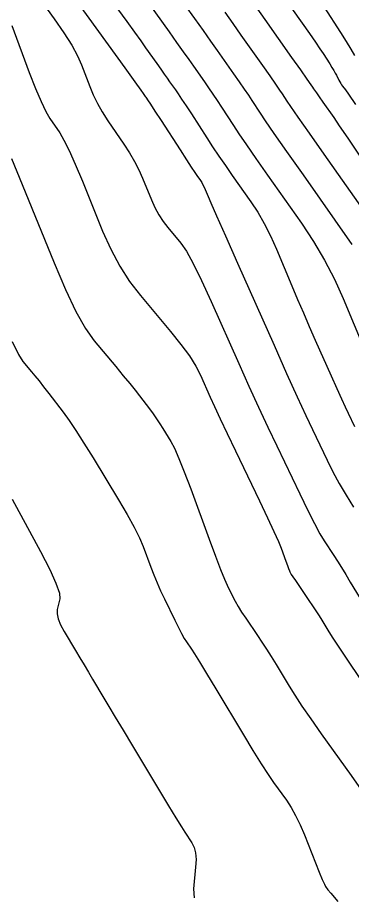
# Model space of a CAD drawing. Extents: x 2082232 to 2083549, y 592624 to 593832.
# Drawn here: x 2082501.19 to 2082517.99, y 593758.6 to 593802.81 of the extents above; entities that cross this region are included whole.
import ezdxf

# ---------------------------------------------------------------- set-up
doc = ezdxf.new("R2010")
doc.units = 0
doc.layers.add('DT_X_Contour_Major', color=7, linetype='Continuous')
doc.layers.add('DT_X_Contour_Minor', color=7, linetype='Continuous')

msp = doc.modelspace()

# ---------------------------------------------------------------- linework, layer by layer
at = {"layer": 'DT_X_Contour_Major'}
for points in [[(2082501.62, 593804.72), (2082503.037, 593802.75), (2082503.522, 593802.052), (2082503.912, 593801.436), (2082504.208, 593800.9), (2082504.41, 593800.446), (2082504.823, 593799.345), (2082504.996, 593798.928), (2082505.206, 593798.503), (2082505.453, 593798.072), (2082505.737, 593797.632), (2082506.542, 593796.451), (2082506.827, 593796.013), (2082507.078, 593795.583), (2082507.295, 593795.162), (2082507.478, 593794.75), (2082507.922, 593793.662), (2082508.098, 593793.268), (2082508.294, 593792.903), (2082508.51, 593792.567), (2082508.747, 593792.259), (2082509.404, 593791.475), (2082509.684, 593791.072), (2082510.033, 593790.45), (2082510.451, 593789.609), (2082510.936, 593788.55), (2082512.323, 593785.432), (2082512.833, 593784.296), (2082513.321, 593783.227), (2082513.787, 593782.223), (2082514.232, 593781.286), (2082515.39, 593778.875), (2082515.793, 593778.049), (2082516.132, 593777.381), (2082516.408, 593776.869), (2082516.62, 593776.515), (2082517.1, 593775.78), (2082517.288, 593775.49), (2082517.489, 593775.171), (2082517.704, 593774.823), (2082517.933, 593774.446), (2082518.563, 593773.402)], [(2082511.622, 593803.086), (2082512.028, 593802.514), (2082512.434, 593801.939), (2082513.518, 593800.405), (2082513.885, 593799.884), (2082514.172, 593799.473), (2082514.38, 593799.172), (2082514.509, 593798.98), (2082514.746, 593798.615), (2082514.929, 593798.345), (2082515.3, 593797.811), (2082515.859, 593797.013), (2082516.607, 593795.949), (2082518.851, 593792.761)]]:
    msp.add_lwpolyline(points, dxfattribs=at)
at = {"layer": 'DT_X_Contour_Minor'}
for points in [[(2082503.806, 593804.15), (2082506.588, 593800.282), (2082507.087, 593799.588), (2082507.396, 593799.159), (2082507.514, 593798.995), (2082507.614, 593798.854), (2082507.644, 593798.812), (2082507.675, 593798.768), (2082507.73, 593798.684), (2082507.872, 593798.467), (2082508.099, 593798.117), (2082508.413, 593797.634), (2082509.366, 593796.166), (2082509.686, 593795.673), (2082509.935, 593795.293), (2082510.111, 593795.027), (2082510.214, 593794.875), (2082510.392, 593794.622), (2082510.458, 593794.522), (2082510.521, 593794.413), (2082510.58, 593794.296), (2082510.637, 593794.169), (2082510.784, 593793.82), (2082510.918, 593793.512), (2082511.21, 593792.852), (2082511.66, 593791.838), (2082512.267, 593790.472), (2082514.098, 593786.357), (2082514.733, 593784.934), (2082515.266, 593783.753), (2082515.698, 593782.812), (2082516.027, 593782.112), (2082516.769, 593780.568), (2082517.061, 593779.986), (2082517.382, 593779.401), (2082517.73, 593778.811), (2082518.106, 593778.216)], [(2082514.432, 593804.066), (2082515.512, 593802.536), (2082515.882, 593802.01), (2082516.181, 593801.58), (2082516.411, 593801.244), (2082516.569, 593801.003), (2082516.899, 593800.488), (2082517.013, 593800.308), (2082517.108, 593800.153), (2082517.182, 593800.024), (2082517.238, 593799.92), (2082517.359, 593799.677), (2082517.405, 593799.59), (2082517.452, 593799.508), (2082517.502, 593799.433), (2082517.552, 593799.364), (2082517.69, 593799.189), (2082517.843, 593798.969), (2082518.198, 593798.441)], [(2082507.753, 593803.59), (2082508.82, 593802.092), (2082509.196, 593801.563), (2082509.525, 593801.101), (2082509.806, 593800.705), (2082510.039, 593800.376), (2082510.597, 593799.586), (2082510.807, 593799.284), (2082511.022, 593798.97), (2082511.24, 593798.644), (2082511.461, 593798.307), (2082512.056, 593797.39), (2082512.33, 593796.977), (2082512.709, 593796.423), (2082513.19, 593795.729), (2082513.775, 593794.894), (2082515.473, 593792.482), (2082516.082, 593791.567), (2082516.636, 593790.631), (2082517.136, 593789.673), (2082517.58, 593788.693), (2082518.692, 593786.053)], [(2082506.222, 593803.26), (2082506.681, 593802.622), (2082507.069, 593802.081), (2082507.387, 593801.638), (2082507.634, 593801.292), (2082508.197, 593800.501), (2082508.396, 593800.222), (2082508.57, 593799.977), (2082508.718, 593799.768), (2082508.841, 593799.594), (2082509.136, 593799.177), (2082509.269, 593798.984), (2082509.447, 593798.719), (2082509.669, 593798.381), (2082509.937, 593797.97), (2082510.711, 593796.778), (2082511.008, 593796.325), (2082511.322, 593795.858), (2082511.65, 593795.378), (2082511.994, 593794.885), (2082512.933, 593793.552), (2082513.277, 593793.029), (2082513.605, 593792.458), (2082513.918, 593791.84), (2082514.216, 593791.176), (2082514.989, 593789.34), (2082515.28, 593788.653), (2082515.574, 593787.969), (2082515.871, 593787.287), (2082516.171, 593786.609), (2082516.975, 593784.802), (2082517.254, 593784.178), (2082517.488, 593783.659), (2082517.677, 593783.246), (2082517.822, 593782.939), (2082518.148, 593782.261)], [(2082509.615, 593803.441), (2082510.094, 593802.769), (2082510.523, 593802.164), (2082510.904, 593801.627), (2082511.236, 593801.158), (2082512.057, 593799.996), (2082512.346, 593799.584), (2082512.597, 593799.222), (2082512.81, 593798.908), (2082512.985, 593798.643), (2082513.401, 593798.003), (2082513.652, 593797.629), (2082514.095, 593796.988), (2082514.73, 593796.079), (2082515.556, 593794.904), (2082518.013, 593791.413)], [(2082513.151, 593803.4), (2082513.631, 593802.721), (2082514.979, 593800.814), (2082515.423, 593800.184), (2082515.747, 593799.725), (2082515.95, 593799.435), (2082516.033, 593799.317), (2082516.091, 593799.227), (2082516.136, 593799.161), (2082516.227, 593799.029), (2082516.365, 593798.833), (2082516.548, 593798.572), (2082517.1, 593797.788), (2082517.38, 593797.382), (2082517.806, 593796.751), (2082518.377, 593795.896)], [(2082516.629, 593803.342), (2082517.448, 593802.064), (2082517.731, 593801.616), (2082517.966, 593801.231), (2082518.151, 593800.91)], [(2082500.897, 593802.411), (2082501.78, 593800.056), (2082502.093, 593799.25), (2082502.369, 593798.595), (2082502.61, 593798.094), (2082502.814, 593797.745), (2082503.31, 593797.017), (2082503.521, 593796.661), (2082503.781, 593796.137), (2082504.091, 593795.447), (2082504.449, 593794.589), (2082505.472, 593792.079), (2082505.879, 593791.171), (2082506.332, 593790.328), (2082506.831, 593789.551), (2082507.376, 593788.841), (2082508.892, 593787.033), (2082509.412, 593786.388), (2082509.836, 593785.809), (2082510.165, 593785.296), (2082510.397, 593784.849), (2082510.888, 593783.745), (2082511.106, 593783.265), (2082511.39, 593782.654), (2082511.742, 593781.91), (2082512.161, 593781.035), (2082513.367, 593778.524), (2082513.774, 593777.67), (2082514.091, 593776.99), (2082514.316, 593776.484), (2082514.452, 593776.152), (2082514.692, 593775.5), (2082514.772, 593775.283), (2082514.834, 593775.121), (2082514.876, 593775.012), (2082514.898, 593774.958), (2082514.933, 593774.887), (2082514.968, 593774.829), (2082515.048, 593774.707), (2082515.173, 593774.522), (2082515.343, 593774.273), (2082515.856, 593773.524), (2082516.041, 593773.251), (2082516.21, 593772.994), (2082516.364, 593772.753), (2082516.503, 593772.528), (2082516.852, 593771.95), (2082517.06, 593771.624), (2082517.422, 593771.079), (2082517.937, 593770.317), (2082518.607, 593769.336)], [(2082500.886, 593795.731), (2082501.42, 593794.428), (2082503.023, 593790.496), (2082503.599, 593789.144), (2082504.128, 593788.04), (2082504.609, 593787.182), (2082505.041, 593786.572), (2082506.131, 593785.272), (2082506.512, 593784.815), (2082506.838, 593784.418), (2082507.11, 593784.081), (2082507.327, 593783.803), (2082507.831, 593783.144), (2082508.015, 593782.897), (2082508.19, 593782.651), (2082508.354, 593782.404), (2082508.509, 593782.158), (2082508.909, 593781.502), (2082509.083, 593781.169), (2082509.307, 593780.661), (2082509.581, 593779.979), (2082509.904, 593779.122), (2082510.832, 593776.604), (2082511.15, 593775.75), (2082511.407, 593775.079), (2082511.603, 593774.59), (2082511.739, 593774.284), (2082512.019, 593773.708), (2082512.138, 593773.479), (2082512.287, 593773.223), (2082512.465, 593772.939), (2082512.673, 593772.628), (2082513.266, 593771.763), (2082513.491, 593771.428), (2082513.721, 593771.073), (2082513.958, 593770.697), (2082514.2, 593770.3), (2082514.853, 593769.213), (2082515.138, 593768.759), (2082515.503, 593768.209), (2082515.949, 593767.564), (2082516.474, 593766.825), (2082517.981, 593764.727), (2082518.487, 593764.01)], [(2082500.911, 593786.541), (2082501.231, 593785.878), (2082501.447, 593785.529), (2082501.886, 593785.018), (2082502.063, 593784.806), (2082502.268, 593784.554), (2082502.499, 593784.26), (2082502.757, 593783.926), (2082503.48, 593782.981), (2082503.778, 593782.572), (2082504.128, 593782.055), (2082504.53, 593781.428), (2082504.986, 593780.692), (2082506.269, 593778.585), (2082506.708, 593777.845), (2082507.063, 593777.206), (2082507.333, 593776.667), (2082507.518, 593776.229), (2082507.899, 593775.194), (2082508.049, 593774.804), (2082508.212, 593774.41), (2082508.389, 593774.012), (2082508.579, 593773.609), (2082509.104, 593772.529), (2082509.289, 593772.158), (2082509.448, 593771.853), (2082509.581, 593771.614), (2082509.689, 593771.443), (2082509.942, 593771.073), (2082510.09, 593770.844), (2082510.344, 593770.434), (2082510.703, 593769.842), (2082511.169, 593769.07), (2082512.553, 593766.77), (2082513.037, 593765.973), (2082513.452, 593765.308), (2082513.797, 593764.774), (2082514.073, 593764.372), (2082514.718, 593763.475), (2082514.955, 593763.115), (2082515.185, 593762.706), (2082515.408, 593762.248), (2082515.623, 593761.742), (2082516.186, 593760.328), (2082516.376, 593759.856), (2082516.524, 593759.502), (2082516.63, 593759.265), (2082516.695, 593759.145), (2082516.812, 593758.981), (2082516.958, 593758.804), (2082517.309, 593758.396)], [(2082500.912, 593778.616), (2082502.342, 593775.973), (2082502.805, 593775.081), (2082503.122, 593774.388), (2082503.293, 593773.893), (2082503.318, 593773.597), (2082503.19, 593773.072), (2082503.175, 593772.855), (2082503.226, 593772.597), (2082503.344, 593772.298), (2082503.528, 593771.959), (2082504.108, 593770.998), (2082504.325, 593770.639), (2082504.54, 593770.28), (2082504.755, 593769.922), (2082504.968, 593769.565), (2082505.534, 593768.614), (2082505.784, 593768.196), (2082506.107, 593767.657), (2082506.504, 593766.995), (2082506.975, 593766.211), (2082508.33, 593763.958), (2082508.791, 593763.194), (2082509.159, 593762.591), (2082509.432, 593762.15), (2082509.612, 593761.869), (2082509.965, 593761.337), (2082510.077, 593761.111), (2082510.145, 593760.833), (2082510.171, 593760.503), (2082510.153, 593760.121), (2082510.049, 593759.031), (2082510.078, 593758.569)]]:
    msp.add_lwpolyline(points, dxfattribs=at)

doc.saveas('drawing.dxf')
